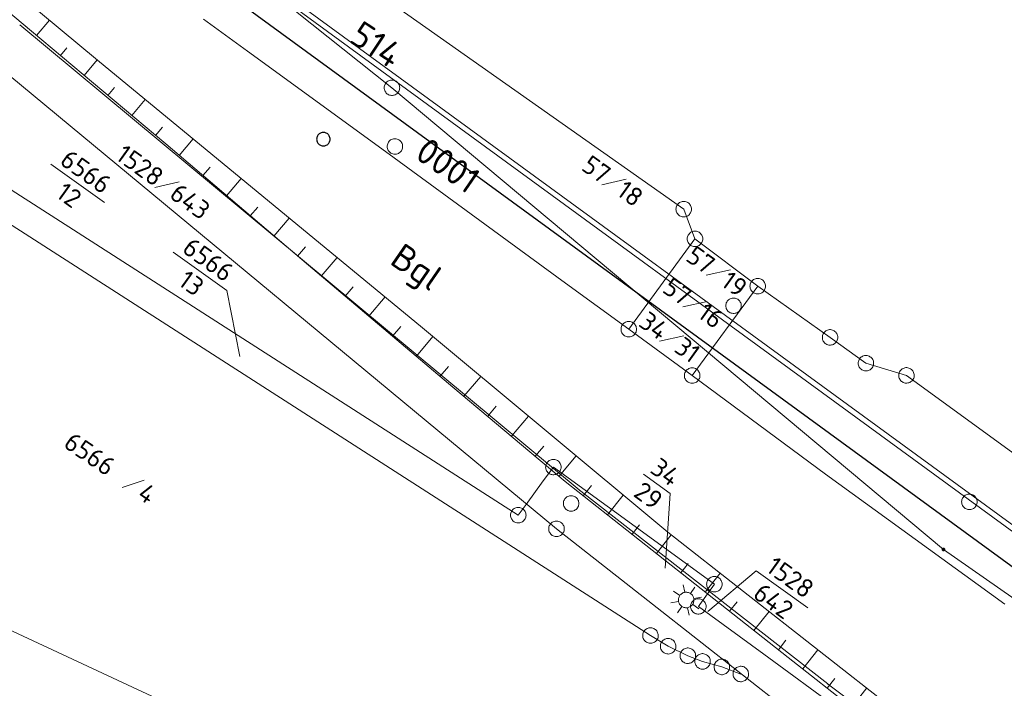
# Model space of a CAD drawing. Header units: metres. Extents: x 3425540 to 3446143, y 5432760 to 5444637.
# Tile 681 of 717: x 3444703 to 3444798, y 5435999 to 5436063. Entities that reach past the tile are written whole.
import ezdxf
from ezdxf.enums import TextEntityAlignment as Align

# ---------------------------------------------------------------- set-up
doc = ezdxf.new("R2010")
doc.units = ezdxf.units.M
for name, color, linetype, lineweight in [('B_Bestand', 9, 'Continuous', 18), ('B_Böschung', 9, 'Continuous', 18), ('B_Flurgrenzen', 9, 'Continuous', 18), ('B_Gleisachse', 9, 'Continuous', 25), ('B_Kilometrierung', 9, 'Continuous', 25), ('Bestand_Neu_Strecke 3443', 9, 'Continuous', 18)]:
    doc.layers.add(name, color=color, linetype=linetype, lineweight=lineweight)
doc.styles.get("Standard").update_dxf_attribs({"font": 'isocpeur.ttf'})

msp = doc.modelspace()

# ---------------------------------------------------------------- linework, layer by layer
at = {"layer": 'B_Bestand'}
for p, q in [((3444757.335, 5436017.769), (3444703.144, 5436062.839)), ((3444781.159, 5435999.18), (3444757.299, 5436017.799)), ((3444766.858, 5436007.72), (3444766.245, 5436008.142)), ((3444767.351, 5436008.04), (3444767.207, 5436008.769)), ((3444767.915, 5436007.923), (3444768.331, 5436008.526)), ((3444766.741, 5436007.155), (3444766.008, 5436007.028)), ((3444768.236, 5436007.43), (3444768.959, 5436007.564)), ((3444767.051, 5436006.668), (3444766.63, 5436006.055)), ((3444767.626, 5436006.545), (3444767.76, 5436005.822)), ((3444768.112, 5436006.856), (3444768.716, 5436006.44)), ((3444833.677, 5435959.817), (3444781.136, 5435999.197))]:
    msp.add_line(p, q, dxfattribs=at)
msp.add_lwpolyline([(3444768.103, 5436006.868), (3444768.144, 5436006.935), (3444768.178, 5436007.006), (3444768.204, 5436007.08), (3444768.222, 5436007.156), (3444768.233, 5436007.234), (3444768.235, 5436007.313), (3444768.229, 5436007.391), (3444768.214, 5436007.468), (3444768.192, 5436007.543), (3444768.162, 5436007.616), (3444768.125, 5436007.685), (3444768.081, 5436007.75), (3444768.03, 5436007.809), (3444767.973, 5436007.864), (3444767.91, 5436007.911), (3444767.844, 5436007.953), (3444767.773, 5436007.986), (3444767.699, 5436008.013), (3444767.622, 5436008.031), (3444767.545, 5436008.041), (3444767.466, 5436008.044), (3444767.388, 5436008.037), (3444767.311, 5436008.023), (3444767.235, 5436008.001), (3444767.163, 5436007.971), (3444767.094, 5436007.933), (3444767.029, 5436007.889), (3444766.969, 5436007.838), (3444766.915, 5436007.781), (3444766.867, 5436007.719), (3444766.826, 5436007.652), (3444766.792, 5436007.581), (3444766.766, 5436007.507), (3444766.748, 5436007.431), (3444766.737, 5436007.353), (3444766.735, 5436007.275), (3444766.742, 5436007.197), (3444766.756, 5436007.119), (3444766.778, 5436007.044), (3444766.808, 5436006.971), (3444766.845, 5436006.902), (3444766.89, 5436006.838), (3444766.941, 5436006.778), (3444766.998, 5436006.724), (3444767.06, 5436006.676), (3444767.127, 5436006.635), (3444767.198, 5436006.601), (3444767.272, 5436006.575), (3444767.348, 5436006.556), (3444767.426, 5436006.546), (3444767.504, 5436006.544), (3444767.582, 5436006.55), (3444767.66, 5436006.564), (3444767.735, 5436006.586), (3444767.807, 5436006.617), (3444767.877, 5436006.654), (3444767.941, 5436006.698), (3444768.001, 5436006.749), (3444768.055, 5436006.806), (3444768.103, 5436006.868)], dxfattribs=at)
at = {"layer": 'B_Böschung'}
for p, q in [((3444673.22, 5436090.551), (3444710.654, 5436059.431)), ((3444694.093, 5436070.8), (3444704.274, 5436062.213)), ((3444704.766, 5436061.8), (3444706.016, 5436063.287)), ((3444704.274, 5436062.213), (3444717.232, 5436051.328)), ((3444707.063, 5436059.87), (3444707.693, 5436060.62)), ((3444709.36, 5436057.94), (3444710.63, 5436059.451)), ((3444710.654, 5436059.431), (3444742.039, 5436033.562)), ((3444711.657, 5436056.011), (3444712.301, 5436056.777)), ((3444713.954, 5436054.081), (3444715.26, 5436055.635)), ((3444716.252, 5436052.152), (3444716.913, 5436052.939)), ((3444718.542, 5436050.214), (3444719.899, 5436051.811)), ((3444717.232, 5436051.328), (3444731.006, 5436039.612)), ((3444720.827, 5436048.27), (3444721.521, 5436049.086)), ((3444723.112, 5436046.326), (3444724.53, 5436047.994)), ((3444725.397, 5436044.383), (3444726.121, 5436045.234)), ((3444727.682, 5436042.439), (3444729.161, 5436044.177)), ((3444729.968, 5436040.495), (3444730.722, 5436041.382)), ((3444732.258, 5436038.557), (3444733.783, 5436040.367)), ((3444731.006, 5436039.612), (3444744.958, 5436027.857)), ((3444734.552, 5436036.624), (3444735.325, 5436037.542)), ((3444736.846, 5436034.691), (3444738.413, 5436036.551)), ((3444739.14, 5436032.758), (3444739.934, 5436033.701)), ((3444742.039, 5436033.562), (3444765.701, 5436013.833)), ((3444741.435, 5436030.825), (3444743.038, 5436032.729)), ((3444743.729, 5436028.893), (3444744.536, 5436029.85)), ((3444746.024, 5436026.961), (3444747.645, 5436028.888)), ((3444744.958, 5436027.857), (3444755.805, 5436018.737)), ((3444748.321, 5436025.03), (3444749.136, 5436025.998)), ((3444750.617, 5436023.099), (3444752.254, 5436025.045)), ((3444752.913, 5436021.168), (3444753.736, 5436022.146)), ((3444755.21, 5436019.238), (3444756.862, 5436021.203)), ((3444755.805, 5436018.737), (3444777.34, 5436001.729)), ((3444757.549, 5436017.36), (3444758.331, 5436018.343)), ((3444759.903, 5436015.5), (3444761.412, 5436017.409)), ((3444762.257, 5436013.641), (3444762.987, 5436014.564)), ((3444764.612, 5436011.782), (3444766.029, 5436013.576)), ((3444765.701, 5436013.833), (3444790.455, 5435994.463)), ((3444766.966, 5436009.922), (3444767.679, 5436010.825)), ((3444769.32, 5436008.063), (3444770.754, 5436009.879)), ((3444771.675, 5436006.203), (3444772.396, 5436007.117)), ((3444774.029, 5436004.344), (3444775.48, 5436006.181)), ((3444776.383, 5436002.485), (3444777.113, 5436003.408)), ((3444778.743, 5436000.633), (3444780.197, 5436002.491)), ((3444777.34, 5436001.729), (3444794.109, 5435988.617)), ((3444781.106, 5435998.785), (3444781.832, 5435999.714)), ((3444783.469, 5435996.937), (3444784.921, 5435998.794))]:
    msp.add_line(p, q, dxfattribs=at)
at = {"layer": 'B_Flurgrenzen'}
for p, q in [((3444611.692, 5436158.243), (3444739.075, 5436056.756)), ((3444767.246, 5436045.035), (3444720.519, 5436077.966)), ((3444686.908, 5436070.569), (3444754.963, 5436014.166)), ((3444720.871, 5436063.369), (3444725.144, 5436060.287)), ((3444725.144, 5436060.287), (3444738.445, 5436050.584)), ((3444739.075, 5436056.756), (3444792.323, 5436012.166)), ((3444764.035, 5436003.857), (3444686.626, 5436053.567)), ((3444694.179, 5436052.106), (3444751.27, 5436015.487)), ((3444738.445, 5436050.584), (3444755.83, 5436037.873)), ((3444706.131, 5436049.38), (3444711.314, 5436045.664)), ((3444759.342, 5436047.395), (3444761.692, 5436047.926)), ((3444716.177, 5436047.124), (3444718.526, 5436047.655)), ((3444768.332, 5436042.164), (3444767.246, 5436045.035)), ((3444761.942, 5436033.437), (3444768.332, 5436042.164)), ((3444768.332, 5436042.164), (3444774.39, 5436037.597)), ((3444717.946, 5436040.881), (3444723.129, 5436037.165)), ((3444769.412, 5436038.648), (3444771.762, 5436039.179)), ((3444755.83, 5436037.873), (3444761.942, 5436033.437)), ((3444774.39, 5436037.597), (3444768.062, 5436028.962)), ((3444774.39, 5436037.597), (3444781.378, 5436032.652)), ((3444723.129, 5436037.165), (3444724.387, 5436030.79)), ((3444767.16, 5436035.598), (3444769.509, 5436036.13)), ((3444768.062, 5436028.962), (3444761.942, 5436033.437)), ((3444764.908, 5436032.284), (3444767.258, 5436032.815)), ((3444781.378, 5436032.652), (3444784.835, 5436030.156)), ((3444784.835, 5436030.156), (3444788.751, 5436028.981)), ((3444768.062, 5436028.962), (3444780.938, 5436019.437)), ((3444788.751, 5436028.981), (3444841.785, 5435990.315)), ((3444753.688, 5436018.792), (3444754.665, 5436020.128)), ((3444754.665, 5436020.128), (3444770.209, 5436008.815)), ((3444763.365, 5436019.439), (3444765.949, 5436017.586)), ((3444780.938, 5436019.437), (3444798.247, 5436006.899)), ((3444713.024, 5436018.155), (3444715.156, 5436018.872)), ((3444752.021, 5436016.514), (3444753.688, 5436018.792)), ((3444765.949, 5436017.586), (3444765.452, 5436010.364)), ((3444751.27, 5436015.487), (3444752.021, 5436016.514)), ((3444754.963, 5436014.166), (3444764.22, 5436006.9)), ((3444792.323, 5436012.166), (3444849.659, 5435971.995)), ((3444689.873, 5436010.117), (3444752.204, 5435981.145)), ((3444774.229, 5436010.119), (3444769.569, 5436006.176)), ((3444774.229, 5436010.119), (3444779.218, 5436006.542)), ((3444770.209, 5436008.815), (3444768.799, 5436006.869)), ((3444764.22, 5436006.9), (3444778.596, 5435995.616)), ((3444768.799, 5436006.869), (3444768.657, 5436006.672)), ((3444768.657, 5436006.672), (3444774.972, 5436002.055)), ((3444765.741, 5436002.826), (3444764.035, 5436003.857)), ((3444767.643, 5436001.913), (3444765.741, 5436002.826)), ((3444769.066, 5436001.362), (3444767.643, 5436001.913)), ((3444770.928, 5436000.828), (3444769.066, 5436001.362)), ((3444774.972, 5436002.055), (3444798.147, 5435985.114)), ((3444772.759, 5436000.145), (3444770.928, 5436000.828))]:
    msp.add_line(p, q, dxfattribs=at)
for points in [[(3444739.825, 5436056.756), (3444739.819, 5436056.85), (3444739.801, 5436056.939), (3444739.772, 5436057.034), (3444739.731, 5436057.116), (3444739.677, 5436057.193), (3444739.618, 5436057.27), (3444739.553, 5436057.335), (3444739.477, 5436057.388), (3444739.394, 5436057.435), (3444739.305, 5436057.465), (3444739.217, 5436057.488), (3444739.122, 5436057.5), (3444739.028, 5436057.5), (3444738.933, 5436057.488), (3444738.845, 5436057.465), (3444738.756, 5436057.435), (3444738.673, 5436057.388), (3444738.597, 5436057.335), (3444738.532, 5436057.27), (3444738.473, 5436057.193), (3444738.419, 5436057.116), (3444738.378, 5436057.034), (3444738.349, 5436056.939), (3444738.331, 5436056.85), (3444738.325, 5436056.756), (3444738.331, 5436056.662), (3444738.349, 5436056.573), (3444738.378, 5436056.478), (3444738.419, 5436056.396), (3444738.473, 5436056.319), (3444738.532, 5436056.242), (3444738.597, 5436056.177), (3444738.673, 5436056.124), (3444738.756, 5436056.077), (3444738.845, 5436056.047), (3444738.933, 5436056.024), (3444739.028, 5436056.012), (3444739.122, 5436056.012), (3444739.217, 5436056.024), (3444739.305, 5436056.047), (3444739.394, 5436056.077), (3444739.477, 5436056.124), (3444739.553, 5436056.177), (3444739.618, 5436056.242), (3444739.677, 5436056.319), (3444739.731, 5436056.396), (3444739.772, 5436056.478), (3444739.801, 5436056.573), (3444739.819, 5436056.662), (3444739.825, 5436056.756)], [(3444739.985, 5436050.663), (3444740.034, 5436050.744), (3444740.069, 5436050.827), (3444740.098, 5436050.922), (3444740.111, 5436051.013), (3444740.111, 5436051.107), (3444740.106, 5436051.204), (3444740.089, 5436051.294), (3444740.056, 5436051.381), (3444740.015, 5436051.467), (3444739.959, 5436051.542), (3444739.899, 5436051.611), (3444739.828, 5436051.675), (3444739.75, 5436051.728), (3444739.666, 5436051.772), (3444739.579, 5436051.803), (3444739.489, 5436051.829), (3444739.395, 5436051.837), (3444739.301, 5436051.836), (3444739.211, 5436051.82), (3444739.119, 5436051.79), (3444739.031, 5436051.757), (3444738.95, 5436051.712), (3444738.873, 5436051.651), (3444738.808, 5436051.588), (3444738.749, 5436051.514), (3444738.701, 5436051.433), (3444738.665, 5436051.35), (3444738.636, 5436051.255), (3444738.623, 5436051.163), (3444738.623, 5436051.07), (3444738.628, 5436050.973), (3444738.645, 5436050.883), (3444738.678, 5436050.796), (3444738.719, 5436050.71), (3444738.775, 5436050.635), (3444738.835, 5436050.566), (3444738.906, 5436050.502), (3444738.984, 5436050.449), (3444739.069, 5436050.405), (3444739.155, 5436050.374), (3444739.245, 5436050.348), (3444739.339, 5436050.34), (3444739.433, 5436050.341), (3444739.523, 5436050.357), (3444739.615, 5436050.387), (3444739.703, 5436050.42), (3444739.784, 5436050.465), (3444739.862, 5436050.526), (3444739.926, 5436050.589), (3444739.985, 5436050.663)], [(3444767.996, 5436045.035), (3444767.99, 5436045.129), (3444767.972, 5436045.218), (3444767.943, 5436045.313), (3444767.902, 5436045.395), (3444767.848, 5436045.472), (3444767.789, 5436045.549), (3444767.724, 5436045.614), (3444767.648, 5436045.667), (3444767.565, 5436045.714), (3444767.476, 5436045.744), (3444767.388, 5436045.767), (3444767.293, 5436045.779), (3444767.199, 5436045.779), (3444767.104, 5436045.767), (3444767.016, 5436045.744), (3444766.927, 5436045.714), (3444766.844, 5436045.667), (3444766.768, 5436045.614), (3444766.703, 5436045.549), (3444766.644, 5436045.472), (3444766.59, 5436045.395), (3444766.549, 5436045.313), (3444766.52, 5436045.218), (3444766.502, 5436045.129), (3444766.496, 5436045.035), (3444766.502, 5436044.941), (3444766.52, 5436044.852), (3444766.549, 5436044.757), (3444766.59, 5436044.675), (3444766.644, 5436044.598), (3444766.703, 5436044.521), (3444766.768, 5436044.456), (3444766.844, 5436044.403), (3444766.927, 5436044.356), (3444767.016, 5436044.326), (3444767.104, 5436044.303), (3444767.199, 5436044.291), (3444767.293, 5436044.291), (3444767.388, 5436044.303), (3444767.476, 5436044.326), (3444767.565, 5436044.356), (3444767.648, 5436044.403), (3444767.724, 5436044.456), (3444767.789, 5436044.521), (3444767.848, 5436044.598), (3444767.902, 5436044.675), (3444767.943, 5436044.757), (3444767.972, 5436044.852), (3444767.99, 5436044.941), (3444767.996, 5436045.035)], [(3444769.082, 5436042.164), (3444769.076, 5436042.258), (3444769.058, 5436042.347), (3444769.029, 5436042.442), (3444768.988, 5436042.524), (3444768.934, 5436042.601), (3444768.875, 5436042.678), (3444768.81, 5436042.743), (3444768.734, 5436042.796), (3444768.651, 5436042.843), (3444768.562, 5436042.873), (3444768.474, 5436042.896), (3444768.379, 5436042.908), (3444768.285, 5436042.908), (3444768.19, 5436042.896), (3444768.102, 5436042.873), (3444768.013, 5436042.843), (3444767.93, 5436042.796), (3444767.854, 5436042.743), (3444767.789, 5436042.678), (3444767.73, 5436042.601), (3444767.676, 5436042.524), (3444767.635, 5436042.442), (3444767.606, 5436042.347), (3444767.588, 5436042.258), (3444767.582, 5436042.164), (3444767.588, 5436042.07), (3444767.606, 5436041.981), (3444767.635, 5436041.886), (3444767.676, 5436041.804), (3444767.73, 5436041.727), (3444767.789, 5436041.65), (3444767.854, 5436041.585), (3444767.93, 5436041.532), (3444768.013, 5436041.485), (3444768.102, 5436041.455), (3444768.19, 5436041.432), (3444768.285, 5436041.42), (3444768.379, 5436041.42), (3444768.474, 5436041.432), (3444768.562, 5436041.455), (3444768.651, 5436041.485), (3444768.734, 5436041.532), (3444768.81, 5436041.585), (3444768.875, 5436041.65), (3444768.934, 5436041.727), (3444768.988, 5436041.804), (3444769.029, 5436041.886), (3444769.058, 5436041.981), (3444769.076, 5436042.07), (3444769.082, 5436042.164)], [(3444775.14, 5436037.597), (3444775.134, 5436037.691), (3444775.116, 5436037.78), (3444775.087, 5436037.875), (3444775.046, 5436037.957), (3444774.992, 5436038.034), (3444774.933, 5436038.111), (3444774.868, 5436038.176), (3444774.792, 5436038.229), (3444774.709, 5436038.276), (3444774.62, 5436038.306), (3444774.532, 5436038.329), (3444774.437, 5436038.341), (3444774.343, 5436038.341), (3444774.248, 5436038.329), (3444774.16, 5436038.306), (3444774.071, 5436038.276), (3444773.988, 5436038.229), (3444773.912, 5436038.176), (3444773.847, 5436038.111), (3444773.788, 5436038.034), (3444773.734, 5436037.957), (3444773.693, 5436037.875), (3444773.664, 5436037.78), (3444773.646, 5436037.691), (3444773.64, 5436037.597), (3444773.646, 5436037.503), (3444773.664, 5436037.414), (3444773.693, 5436037.319), (3444773.734, 5436037.237), (3444773.788, 5436037.16), (3444773.847, 5436037.083), (3444773.912, 5436037.018), (3444773.988, 5436036.965), (3444774.071, 5436036.918), (3444774.16, 5436036.888), (3444774.248, 5436036.865), (3444774.343, 5436036.853), (3444774.437, 5436036.853), (3444774.532, 5436036.865), (3444774.62, 5436036.888), (3444774.709, 5436036.918), (3444774.792, 5436036.965), (3444774.868, 5436037.018), (3444774.933, 5436037.083), (3444774.992, 5436037.16), (3444775.046, 5436037.237), (3444775.087, 5436037.319), (3444775.116, 5436037.414), (3444775.134, 5436037.503), (3444775.14, 5436037.597)], [(3444772.805, 5436035.707), (3444772.799, 5436035.801), (3444772.781, 5436035.89), (3444772.752, 5436035.985), (3444772.711, 5436036.067), (3444772.657, 5436036.144), (3444772.598, 5436036.221), (3444772.533, 5436036.286), (3444772.457, 5436036.339), (3444772.374, 5436036.386), (3444772.285, 5436036.416), (3444772.197, 5436036.439), (3444772.102, 5436036.451), (3444772.008, 5436036.451), (3444771.913, 5436036.439), (3444771.825, 5436036.416), (3444771.736, 5436036.386), (3444771.653, 5436036.339), (3444771.577, 5436036.286), (3444771.512, 5436036.221), (3444771.453, 5436036.144), (3444771.399, 5436036.067), (3444771.358, 5436035.985), (3444771.329, 5436035.89), (3444771.311, 5436035.801), (3444771.305, 5436035.707), (3444771.311, 5436035.613), (3444771.329, 5436035.524), (3444771.358, 5436035.429), (3444771.399, 5436035.347), (3444771.453, 5436035.27), (3444771.512, 5436035.193), (3444771.577, 5436035.128), (3444771.653, 5436035.075), (3444771.736, 5436035.028), (3444771.825, 5436034.998), (3444771.913, 5436034.975), (3444772.008, 5436034.963), (3444772.102, 5436034.963), (3444772.197, 5436034.975), (3444772.285, 5436034.998), (3444772.374, 5436035.028), (3444772.457, 5436035.075), (3444772.533, 5436035.128), (3444772.598, 5436035.193), (3444772.657, 5436035.27), (3444772.711, 5436035.347), (3444772.752, 5436035.429), (3444772.781, 5436035.524), (3444772.799, 5436035.613), (3444772.805, 5436035.707)], [(3444762.692, 5436033.437), (3444762.686, 5436033.531), (3444762.668, 5436033.62), (3444762.639, 5436033.715), (3444762.598, 5436033.797), (3444762.544, 5436033.874), (3444762.485, 5436033.951), (3444762.42, 5436034.016), (3444762.344, 5436034.069), (3444762.261, 5436034.116), (3444762.172, 5436034.146), (3444762.084, 5436034.169), (3444761.989, 5436034.181), (3444761.895, 5436034.181), (3444761.8, 5436034.169), (3444761.712, 5436034.146), (3444761.623, 5436034.116), (3444761.54, 5436034.069), (3444761.464, 5436034.016), (3444761.399, 5436033.951), (3444761.34, 5436033.874), (3444761.286, 5436033.797), (3444761.245, 5436033.715), (3444761.216, 5436033.62), (3444761.198, 5436033.531), (3444761.192, 5436033.437), (3444761.198, 5436033.343), (3444761.216, 5436033.254), (3444761.245, 5436033.159), (3444761.286, 5436033.077), (3444761.34, 5436033), (3444761.399, 5436032.923), (3444761.464, 5436032.858), (3444761.54, 5436032.805), (3444761.623, 5436032.758), (3444761.712, 5436032.728), (3444761.8, 5436032.705), (3444761.895, 5436032.693), (3444761.989, 5436032.693), (3444762.084, 5436032.705), (3444762.172, 5436032.728), (3444762.261, 5436032.758), (3444762.344, 5436032.805), (3444762.42, 5436032.858), (3444762.485, 5436032.923), (3444762.544, 5436033), (3444762.598, 5436033.077), (3444762.639, 5436033.159), (3444762.668, 5436033.254), (3444762.686, 5436033.343), (3444762.692, 5436033.437)], [(3444781.987, 5436032.215), (3444782.037, 5436032.295), (3444782.075, 5436032.377), (3444782.106, 5436032.471), (3444782.12, 5436032.562), (3444782.122, 5436032.656), (3444782.118, 5436032.753), (3444782.103, 5436032.843), (3444782.072, 5436032.931), (3444782.032, 5436033.018), (3444781.978, 5436033.093), (3444781.919, 5436033.164), (3444781.849, 5436033.229), (3444781.773, 5436033.284), (3444781.689, 5436033.329), (3444781.603, 5436033.362), (3444781.514, 5436033.389), (3444781.419, 5436033.399), (3444781.326, 5436033.401), (3444781.235, 5436033.386), (3444781.143, 5436033.358), (3444781.055, 5436033.326), (3444780.973, 5436033.283), (3444780.894, 5436033.224), (3444780.828, 5436033.162), (3444780.768, 5436033.089), (3444780.718, 5436033.008), (3444780.681, 5436032.926), (3444780.649, 5436032.832), (3444780.635, 5436032.741), (3444780.633, 5436032.647), (3444780.637, 5436032.551), (3444780.652, 5436032.46), (3444780.683, 5436032.372), (3444780.723, 5436032.285), (3444780.777, 5436032.21), (3444780.836, 5436032.139), (3444780.906, 5436032.074), (3444780.982, 5436032.019), (3444781.066, 5436031.974), (3444781.152, 5436031.941), (3444781.241, 5436031.914), (3444781.336, 5436031.904), (3444781.429, 5436031.902), (3444781.52, 5436031.917), (3444781.612, 5436031.945), (3444781.7, 5436031.977), (3444781.782, 5436032.02), (3444781.861, 5436032.08), (3444781.927, 5436032.141), (3444781.987, 5436032.215)], [(3444785.444, 5436029.719), (3444785.494, 5436029.799), (3444785.532, 5436029.881), (3444785.563, 5436029.975), (3444785.577, 5436030.066), (3444785.579, 5436030.16), (3444785.575, 5436030.257), (3444785.56, 5436030.347), (3444785.529, 5436030.435), (3444785.489, 5436030.522), (3444785.435, 5436030.597), (3444785.376, 5436030.668), (3444785.306, 5436030.733), (3444785.23, 5436030.788), (3444785.146, 5436030.833), (3444785.06, 5436030.866), (3444784.971, 5436030.893), (3444784.876, 5436030.903), (3444784.783, 5436030.905), (3444784.692, 5436030.89), (3444784.6, 5436030.862), (3444784.512, 5436030.83), (3444784.43, 5436030.787), (3444784.351, 5436030.728), (3444784.285, 5436030.666), (3444784.225, 5436030.593), (3444784.175, 5436030.512), (3444784.138, 5436030.43), (3444784.106, 5436030.336), (3444784.092, 5436030.245), (3444784.09, 5436030.151), (3444784.094, 5436030.055), (3444784.109, 5436029.964), (3444784.14, 5436029.876), (3444784.18, 5436029.789), (3444784.234, 5436029.714), (3444784.293, 5436029.643), (3444784.363, 5436029.578), (3444784.439, 5436029.523), (3444784.523, 5436029.478), (3444784.609, 5436029.445), (3444784.698, 5436029.418), (3444784.793, 5436029.408), (3444784.886, 5436029.406), (3444784.977, 5436029.421), (3444785.069, 5436029.449), (3444785.157, 5436029.481), (3444785.239, 5436029.524), (3444785.318, 5436029.584), (3444785.384, 5436029.645), (3444785.444, 5436029.719)], [(3444789.36, 5436028.544), (3444789.41, 5436028.624), (3444789.448, 5436028.706), (3444789.479, 5436028.8), (3444789.493, 5436028.891), (3444789.495, 5436028.985), (3444789.491, 5436029.082), (3444789.476, 5436029.172), (3444789.445, 5436029.26), (3444789.405, 5436029.347), (3444789.351, 5436029.422), (3444789.292, 5436029.493), (3444789.222, 5436029.558), (3444789.146, 5436029.613), (3444789.062, 5436029.658), (3444788.976, 5436029.691), (3444788.887, 5436029.718), (3444788.792, 5436029.728), (3444788.699, 5436029.73), (3444788.608, 5436029.715), (3444788.516, 5436029.687), (3444788.428, 5436029.655), (3444788.346, 5436029.612), (3444788.267, 5436029.553), (3444788.201, 5436029.491), (3444788.141, 5436029.418), (3444788.091, 5436029.337), (3444788.054, 5436029.255), (3444788.022, 5436029.161), (3444788.008, 5436029.07), (3444788.006, 5436028.976), (3444788.01, 5436028.88), (3444788.025, 5436028.789), (3444788.056, 5436028.701), (3444788.096, 5436028.614), (3444788.15, 5436028.539), (3444788.209, 5436028.468), (3444788.279, 5436028.403), (3444788.355, 5436028.348), (3444788.439, 5436028.303), (3444788.525, 5436028.27), (3444788.614, 5436028.243), (3444788.709, 5436028.233), (3444788.802, 5436028.231), (3444788.893, 5436028.246), (3444788.985, 5436028.274), (3444789.073, 5436028.306), (3444789.155, 5436028.349), (3444789.234, 5436028.409), (3444789.3, 5436028.47), (3444789.36, 5436028.544)], [(3444768.812, 5436028.962), (3444768.806, 5436029.056), (3444768.788, 5436029.145), (3444768.759, 5436029.24), (3444768.718, 5436029.322), (3444768.664, 5436029.399), (3444768.605, 5436029.476), (3444768.54, 5436029.541), (3444768.464, 5436029.594), (3444768.381, 5436029.641), (3444768.292, 5436029.671), (3444768.204, 5436029.694), (3444768.109, 5436029.706), (3444768.015, 5436029.706), (3444767.92, 5436029.694), (3444767.832, 5436029.671), (3444767.743, 5436029.641), (3444767.66, 5436029.594), (3444767.584, 5436029.541), (3444767.519, 5436029.476), (3444767.46, 5436029.399), (3444767.406, 5436029.322), (3444767.365, 5436029.24), (3444767.336, 5436029.145), (3444767.318, 5436029.056), (3444767.312, 5436028.962), (3444767.318, 5436028.868), (3444767.336, 5436028.779), (3444767.365, 5436028.684), (3444767.406, 5436028.602), (3444767.46, 5436028.525), (3444767.519, 5436028.448), (3444767.584, 5436028.383), (3444767.66, 5436028.33), (3444767.743, 5436028.283), (3444767.832, 5436028.253), (3444767.92, 5436028.23), (3444768.015, 5436028.218), (3444768.109, 5436028.218), (3444768.204, 5436028.23), (3444768.292, 5436028.253), (3444768.381, 5436028.283), (3444768.464, 5436028.33), (3444768.54, 5436028.383), (3444768.605, 5436028.448), (3444768.664, 5436028.525), (3444768.718, 5436028.602), (3444768.759, 5436028.684), (3444768.788, 5436028.779), (3444768.806, 5436028.868), (3444768.812, 5436028.962)], [(3444755.415, 5436020.128), (3444755.409, 5436020.222), (3444755.391, 5436020.311), (3444755.362, 5436020.406), (3444755.321, 5436020.488), (3444755.267, 5436020.565), (3444755.208, 5436020.642), (3444755.143, 5436020.707), (3444755.067, 5436020.76), (3444754.984, 5436020.807), (3444754.895, 5436020.837), (3444754.807, 5436020.86), (3444754.712, 5436020.872), (3444754.618, 5436020.872), (3444754.523, 5436020.86), (3444754.435, 5436020.837), (3444754.346, 5436020.807), (3444754.263, 5436020.76), (3444754.187, 5436020.707), (3444754.122, 5436020.642), (3444754.063, 5436020.565), (3444754.009, 5436020.488), (3444753.968, 5436020.406), (3444753.939, 5436020.311), (3444753.921, 5436020.222), (3444753.915, 5436020.128), (3444753.921, 5436020.034), (3444753.939, 5436019.945), (3444753.968, 5436019.85), (3444754.009, 5436019.768), (3444754.063, 5436019.691), (3444754.122, 5436019.614), (3444754.187, 5436019.549), (3444754.263, 5436019.496), (3444754.346, 5436019.449), (3444754.435, 5436019.419), (3444754.523, 5436019.396), (3444754.618, 5436019.384), (3444754.712, 5436019.384), (3444754.807, 5436019.396), (3444754.895, 5436019.419), (3444754.984, 5436019.449), (3444755.067, 5436019.496), (3444755.143, 5436019.549), (3444755.208, 5436019.614), (3444755.267, 5436019.691), (3444755.321, 5436019.768), (3444755.362, 5436019.85), (3444755.391, 5436019.945), (3444755.409, 5436020.034), (3444755.415, 5436020.128)], [(3444757.126, 5436016.616), (3444757.12, 5436016.71), (3444757.102, 5436016.799), (3444757.073, 5436016.894), (3444757.032, 5436016.976), (3444756.978, 5436017.053), (3444756.919, 5436017.13), (3444756.854, 5436017.195), (3444756.778, 5436017.248), (3444756.695, 5436017.295), (3444756.606, 5436017.325), (3444756.518, 5436017.348), (3444756.423, 5436017.36), (3444756.329, 5436017.36), (3444756.234, 5436017.348), (3444756.146, 5436017.325), (3444756.057, 5436017.295), (3444755.974, 5436017.248), (3444755.898, 5436017.195), (3444755.833, 5436017.13), (3444755.774, 5436017.053), (3444755.72, 5436016.976), (3444755.679, 5436016.894), (3444755.65, 5436016.799), (3444755.632, 5436016.71), (3444755.626, 5436016.616), (3444755.632, 5436016.522), (3444755.65, 5436016.433), (3444755.679, 5436016.338), (3444755.72, 5436016.256), (3444755.774, 5436016.179), (3444755.833, 5436016.102), (3444755.898, 5436016.037), (3444755.974, 5436015.984), (3444756.057, 5436015.937), (3444756.146, 5436015.907), (3444756.234, 5436015.884), (3444756.329, 5436015.872), (3444756.423, 5436015.872), (3444756.518, 5436015.884), (3444756.606, 5436015.907), (3444756.695, 5436015.937), (3444756.778, 5436015.984), (3444756.854, 5436016.037), (3444756.919, 5436016.102), (3444756.978, 5436016.179), (3444757.032, 5436016.256), (3444757.073, 5436016.338), (3444757.102, 5436016.433), (3444757.12, 5436016.522), (3444757.126, 5436016.616)], [(3444795.576, 5436016.767), (3444795.57, 5436016.861), (3444795.552, 5436016.95), (3444795.523, 5436017.045), (3444795.482, 5436017.127), (3444795.428, 5436017.204), (3444795.369, 5436017.281), (3444795.304, 5436017.346), (3444795.228, 5436017.399), (3444795.145, 5436017.446), (3444795.056, 5436017.476), (3444794.968, 5436017.499), (3444794.873, 5436017.511), (3444794.779, 5436017.511), (3444794.684, 5436017.499), (3444794.596, 5436017.476), (3444794.507, 5436017.446), (3444794.424, 5436017.399), (3444794.348, 5436017.346), (3444794.283, 5436017.281), (3444794.224, 5436017.204), (3444794.17, 5436017.127), (3444794.129, 5436017.045), (3444794.1, 5436016.95), (3444794.082, 5436016.861), (3444794.076, 5436016.767), (3444794.082, 5436016.673), (3444794.1, 5436016.584), (3444794.129, 5436016.489), (3444794.17, 5436016.407), (3444794.224, 5436016.33), (3444794.283, 5436016.253), (3444794.348, 5436016.188), (3444794.424, 5436016.135), (3444794.507, 5436016.088), (3444794.596, 5436016.058), (3444794.684, 5436016.035), (3444794.779, 5436016.023), (3444794.873, 5436016.023), (3444794.968, 5436016.035), (3444795.056, 5436016.058), (3444795.145, 5436016.088), (3444795.228, 5436016.135), (3444795.304, 5436016.188), (3444795.369, 5436016.253), (3444795.428, 5436016.33), (3444795.482, 5436016.407), (3444795.523, 5436016.489), (3444795.552, 5436016.584), (3444795.57, 5436016.673), (3444795.576, 5436016.767)], [(3444752.02, 5436015.487), (3444752.014, 5436015.581), (3444751.996, 5436015.67), (3444751.967, 5436015.765), (3444751.926, 5436015.847), (3444751.872, 5436015.924), (3444751.813, 5436016.001), (3444751.748, 5436016.066), (3444751.672, 5436016.119), (3444751.589, 5436016.166), (3444751.5, 5436016.196), (3444751.412, 5436016.219), (3444751.317, 5436016.231), (3444751.223, 5436016.231), (3444751.128, 5436016.219), (3444751.04, 5436016.196), (3444750.951, 5436016.166), (3444750.868, 5436016.119), (3444750.792, 5436016.066), (3444750.727, 5436016.001), (3444750.668, 5436015.924), (3444750.614, 5436015.847), (3444750.573, 5436015.765), (3444750.544, 5436015.67), (3444750.526, 5436015.581), (3444750.52, 5436015.487), (3444750.526, 5436015.393), (3444750.544, 5436015.304), (3444750.573, 5436015.209), (3444750.614, 5436015.127), (3444750.668, 5436015.05), (3444750.727, 5436014.973), (3444750.792, 5436014.908), (3444750.868, 5436014.855), (3444750.951, 5436014.808), (3444751.04, 5436014.778), (3444751.128, 5436014.755), (3444751.223, 5436014.743), (3444751.317, 5436014.743), (3444751.412, 5436014.755), (3444751.5, 5436014.778), (3444751.589, 5436014.808), (3444751.672, 5436014.855), (3444751.748, 5436014.908), (3444751.813, 5436014.973), (3444751.872, 5436015.05), (3444751.926, 5436015.127), (3444751.967, 5436015.209), (3444751.996, 5436015.304), (3444752.014, 5436015.393), (3444752.02, 5436015.487)], [(3444755.713, 5436014.166), (3444755.707, 5436014.26), (3444755.689, 5436014.349), (3444755.66, 5436014.444), (3444755.619, 5436014.526), (3444755.565, 5436014.603), (3444755.506, 5436014.68), (3444755.441, 5436014.745), (3444755.365, 5436014.798), (3444755.282, 5436014.845), (3444755.193, 5436014.875), (3444755.105, 5436014.898), (3444755.01, 5436014.91), (3444754.916, 5436014.91), (3444754.821, 5436014.898), (3444754.733, 5436014.875), (3444754.644, 5436014.845), (3444754.561, 5436014.798), (3444754.485, 5436014.745), (3444754.42, 5436014.68), (3444754.361, 5436014.603), (3444754.307, 5436014.526), (3444754.266, 5436014.444), (3444754.237, 5436014.349), (3444754.219, 5436014.26), (3444754.213, 5436014.166), (3444754.219, 5436014.072), (3444754.237, 5436013.983), (3444754.266, 5436013.888), (3444754.307, 5436013.806), (3444754.361, 5436013.729), (3444754.42, 5436013.652), (3444754.485, 5436013.587), (3444754.561, 5436013.534), (3444754.644, 5436013.487), (3444754.733, 5436013.457), (3444754.821, 5436013.434), (3444754.916, 5436013.422), (3444755.01, 5436013.422), (3444755.105, 5436013.434), (3444755.193, 5436013.457), (3444755.282, 5436013.487), (3444755.365, 5436013.534), (3444755.441, 5436013.587), (3444755.506, 5436013.652), (3444755.565, 5436013.729), (3444755.619, 5436013.806), (3444755.66, 5436013.888), (3444755.689, 5436013.983), (3444755.707, 5436014.072), (3444755.713, 5436014.166)], [(3444792.448, 5436012.166), (3444792.447, 5436012.182), (3444792.444, 5436012.197), (3444792.439, 5436012.212), (3444792.432, 5436012.226), (3444792.424, 5436012.24), (3444792.415, 5436012.252), (3444792.403, 5436012.262), (3444792.39, 5436012.271), (3444792.376, 5436012.279), (3444792.361, 5436012.285), (3444792.347, 5436012.289), (3444792.331, 5436012.291), (3444792.315, 5436012.291), (3444792.299, 5436012.289), (3444792.285, 5436012.285), (3444792.27, 5436012.279), (3444792.256, 5436012.271), (3444792.243, 5436012.262), (3444792.231, 5436012.252), (3444792.222, 5436012.24), (3444792.214, 5436012.226), (3444792.207, 5436012.212), (3444792.202, 5436012.197), (3444792.199, 5436012.182), (3444792.198, 5436012.166), (3444792.199, 5436012.15), (3444792.202, 5436012.135), (3444792.207, 5436012.12), (3444792.214, 5436012.106), (3444792.222, 5436012.092), (3444792.231, 5436012.08), (3444792.243, 5436012.07), (3444792.256, 5436012.061), (3444792.27, 5436012.053), (3444792.285, 5436012.047), (3444792.299, 5436012.043), (3444792.315, 5436012.041), (3444792.331, 5436012.041), (3444792.347, 5436012.043), (3444792.361, 5436012.047), (3444792.376, 5436012.053), (3444792.39, 5436012.061), (3444792.403, 5436012.07), (3444792.415, 5436012.08), (3444792.424, 5436012.092), (3444792.432, 5436012.106), (3444792.439, 5436012.12), (3444792.444, 5436012.135), (3444792.447, 5436012.15), (3444792.448, 5436012.166)], [(3444792.423, 5436012.166), (3444792.422, 5436012.18), (3444792.419, 5436012.194), (3444792.415, 5436012.206), (3444792.409, 5436012.219), (3444792.4, 5436012.231), (3444792.39, 5436012.241), (3444792.379, 5436012.25), (3444792.367, 5436012.257), (3444792.354, 5436012.261), (3444792.341, 5436012.264), (3444792.327, 5436012.266), (3444792.312, 5436012.265), (3444792.298, 5436012.263), (3444792.286, 5436012.26), (3444792.273, 5436012.253), (3444792.261, 5436012.245), (3444792.251, 5436012.236), (3444792.241, 5436012.225), (3444792.234, 5436012.213), (3444792.229, 5436012.2), (3444792.225, 5436012.187), (3444792.223, 5436012.173), (3444792.223, 5436012.159), (3444792.225, 5436012.145), (3444792.229, 5436012.132), (3444792.234, 5436012.119), (3444792.241, 5436012.107), (3444792.251, 5436012.096), (3444792.261, 5436012.087), (3444792.273, 5436012.079), (3444792.286, 5436012.072), (3444792.298, 5436012.069), (3444792.312, 5436012.067), (3444792.327, 5436012.066), (3444792.341, 5436012.068), (3444792.354, 5436012.071), (3444792.367, 5436012.075), (3444792.379, 5436012.082), (3444792.39, 5436012.091), (3444792.4, 5436012.101), (3444792.409, 5436012.113), (3444792.415, 5436012.126), (3444792.419, 5436012.138), (3444792.422, 5436012.152), (3444792.423, 5436012.166)], [(3444792.399, 5436012.166), (3444792.398, 5436012.178), (3444792.395, 5436012.19), (3444792.39, 5436012.201), (3444792.384, 5436012.211), (3444792.375, 5436012.221), (3444792.366, 5436012.228), (3444792.355, 5436012.235), (3444792.344, 5436012.239), (3444792.332, 5436012.241), (3444792.32, 5436012.242), (3444792.308, 5436012.24), (3444792.296, 5436012.237), (3444792.286, 5436012.232), (3444792.275, 5436012.225), (3444792.266, 5436012.216), (3444792.259, 5436012.206), (3444792.253, 5436012.196), (3444792.249, 5436012.184), (3444792.247, 5436012.172), (3444792.247, 5436012.16), (3444792.249, 5436012.148), (3444792.253, 5436012.136), (3444792.259, 5436012.126), (3444792.266, 5436012.116), (3444792.275, 5436012.107), (3444792.285, 5436012.1), (3444792.296, 5436012.095), (3444792.308, 5436012.092), (3444792.32, 5436012.09), (3444792.332, 5436012.091), (3444792.344, 5436012.093), (3444792.355, 5436012.097), (3444792.366, 5436012.104), (3444792.375, 5436012.111), (3444792.384, 5436012.121), (3444792.39, 5436012.131), (3444792.395, 5436012.142), (3444792.398, 5436012.154), (3444792.399, 5436012.166)], [(3444792.374, 5436012.166), (3444792.373, 5436012.176), (3444792.37, 5436012.186), (3444792.365, 5436012.195), (3444792.359, 5436012.202), (3444792.352, 5436012.208), (3444792.343, 5436012.213), (3444792.333, 5436012.216), (3444792.323, 5436012.217), (3444792.313, 5436012.216), (3444792.303, 5436012.213), (3444792.294, 5436012.208), (3444792.287, 5436012.202), (3444792.281, 5436012.195), (3444792.276, 5436012.186), (3444792.273, 5436012.176), (3444792.272, 5436012.166), (3444792.273, 5436012.156), (3444792.276, 5436012.146), (3444792.281, 5436012.137), (3444792.287, 5436012.13), (3444792.294, 5436012.124), (3444792.303, 5436012.119), (3444792.313, 5436012.116), (3444792.323, 5436012.115), (3444792.333, 5436012.116), (3444792.343, 5436012.119), (3444792.352, 5436012.124), (3444792.359, 5436012.13), (3444792.365, 5436012.137), (3444792.37, 5436012.146), (3444792.373, 5436012.156), (3444792.374, 5436012.166)], [(3444792.35, 5436012.166), (3444792.349, 5436012.173), (3444792.346, 5436012.18), (3444792.341, 5436012.186), (3444792.335, 5436012.19), (3444792.328, 5436012.192), (3444792.321, 5436012.193), (3444792.314, 5436012.191), (3444792.307, 5436012.188), (3444792.302, 5436012.183), (3444792.298, 5436012.177), (3444792.296, 5436012.17), (3444792.296, 5436012.162), (3444792.298, 5436012.155), (3444792.302, 5436012.149), (3444792.307, 5436012.144), (3444792.314, 5436012.141), (3444792.321, 5436012.139), (3444792.328, 5436012.14), (3444792.335, 5436012.142), (3444792.341, 5436012.146), (3444792.346, 5436012.152), (3444792.349, 5436012.159), (3444792.35, 5436012.166)], [(3444770.959, 5436008.815), (3444770.953, 5436008.909), (3444770.935, 5436008.998), (3444770.906, 5436009.093), (3444770.865, 5436009.175), (3444770.811, 5436009.252), (3444770.752, 5436009.329), (3444770.687, 5436009.394), (3444770.611, 5436009.447), (3444770.528, 5436009.494), (3444770.439, 5436009.524), (3444770.351, 5436009.547), (3444770.256, 5436009.559), (3444770.162, 5436009.559), (3444770.067, 5436009.547), (3444769.979, 5436009.524), (3444769.89, 5436009.494), (3444769.807, 5436009.447), (3444769.731, 5436009.394), (3444769.666, 5436009.329), (3444769.607, 5436009.252), (3444769.553, 5436009.175), (3444769.512, 5436009.093), (3444769.483, 5436008.998), (3444769.465, 5436008.909), (3444769.459, 5436008.815), (3444769.465, 5436008.721), (3444769.483, 5436008.632), (3444769.512, 5436008.537), (3444769.553, 5436008.455), (3444769.607, 5436008.378), (3444769.666, 5436008.301), (3444769.731, 5436008.236), (3444769.807, 5436008.183), (3444769.89, 5436008.136), (3444769.979, 5436008.106), (3444770.067, 5436008.083), (3444770.162, 5436008.071), (3444770.256, 5436008.071), (3444770.351, 5436008.083), (3444770.439, 5436008.106), (3444770.528, 5436008.136), (3444770.611, 5436008.183), (3444770.687, 5436008.236), (3444770.752, 5436008.301), (3444770.811, 5436008.378), (3444770.865, 5436008.455), (3444770.906, 5436008.537), (3444770.935, 5436008.632), (3444770.953, 5436008.721), (3444770.959, 5436008.815)], [(3444769.407, 5436006.672), (3444769.401, 5436006.766), (3444769.383, 5436006.855), (3444769.354, 5436006.95), (3444769.313, 5436007.032), (3444769.259, 5436007.109), (3444769.2, 5436007.186), (3444769.135, 5436007.251), (3444769.059, 5436007.304), (3444768.976, 5436007.351), (3444768.887, 5436007.381), (3444768.799, 5436007.404), (3444768.704, 5436007.416), (3444768.61, 5436007.416), (3444768.515, 5436007.404), (3444768.427, 5436007.381), (3444768.338, 5436007.351), (3444768.255, 5436007.304), (3444768.179, 5436007.251), (3444768.114, 5436007.186), (3444768.055, 5436007.109), (3444768.001, 5436007.032), (3444767.96, 5436006.95), (3444767.931, 5436006.855), (3444767.913, 5436006.766), (3444767.907, 5436006.672), (3444767.913, 5436006.578), (3444767.931, 5436006.489), (3444767.96, 5436006.394), (3444768.001, 5436006.312), (3444768.055, 5436006.235), (3444768.114, 5436006.158), (3444768.179, 5436006.093), (3444768.255, 5436006.04), (3444768.338, 5436005.993), (3444768.427, 5436005.963), (3444768.515, 5436005.94), (3444768.61, 5436005.928), (3444768.704, 5436005.928), (3444768.799, 5436005.94), (3444768.887, 5436005.963), (3444768.976, 5436005.993), (3444769.059, 5436006.04), (3444769.135, 5436006.093), (3444769.2, 5436006.158), (3444769.259, 5436006.235), (3444769.313, 5436006.312), (3444769.354, 5436006.394), (3444769.383, 5436006.489), (3444769.401, 5436006.578), (3444769.407, 5436006.672)], [(3444764.644, 5436003.42), (3444764.694, 5436003.5), (3444764.732, 5436003.582), (3444764.763, 5436003.676), (3444764.777, 5436003.767), (3444764.779, 5436003.861), (3444764.775, 5436003.958), (3444764.76, 5436004.048), (3444764.729, 5436004.136), (3444764.689, 5436004.223), (3444764.635, 5436004.298), (3444764.576, 5436004.369), (3444764.506, 5436004.434), (3444764.43, 5436004.489), (3444764.346, 5436004.534), (3444764.26, 5436004.567), (3444764.171, 5436004.594), (3444764.076, 5436004.604), (3444763.983, 5436004.606), (3444763.892, 5436004.591), (3444763.8, 5436004.563), (3444763.712, 5436004.531), (3444763.63, 5436004.488), (3444763.551, 5436004.429), (3444763.485, 5436004.367), (3444763.425, 5436004.294), (3444763.375, 5436004.213), (3444763.338, 5436004.131), (3444763.306, 5436004.037), (3444763.292, 5436003.946), (3444763.29, 5436003.852), (3444763.294, 5436003.756), (3444763.309, 5436003.665), (3444763.34, 5436003.577), (3444763.38, 5436003.49), (3444763.434, 5436003.415), (3444763.493, 5436003.344), (3444763.563, 5436003.279), (3444763.639, 5436003.224), (3444763.723, 5436003.179), (3444763.809, 5436003.146), (3444763.898, 5436003.119), (3444763.993, 5436003.109), (3444764.086, 5436003.107), (3444764.177, 5436003.122), (3444764.269, 5436003.15), (3444764.357, 5436003.182), (3444764.439, 5436003.225), (3444764.518, 5436003.285), (3444764.584, 5436003.346), (3444764.644, 5436003.42)], [(3444766.35, 5436002.389), (3444766.4, 5436002.469), (3444766.438, 5436002.551), (3444766.469, 5436002.645), (3444766.483, 5436002.736), (3444766.485, 5436002.83), (3444766.481, 5436002.927), (3444766.466, 5436003.017), (3444766.435, 5436003.105), (3444766.395, 5436003.192), (3444766.341, 5436003.267), (3444766.282, 5436003.338), (3444766.212, 5436003.403), (3444766.136, 5436003.458), (3444766.052, 5436003.503), (3444765.966, 5436003.536), (3444765.877, 5436003.563), (3444765.782, 5436003.573), (3444765.689, 5436003.575), (3444765.598, 5436003.56), (3444765.506, 5436003.532), (3444765.418, 5436003.5), (3444765.336, 5436003.457), (3444765.257, 5436003.398), (3444765.191, 5436003.336), (3444765.131, 5436003.263), (3444765.081, 5436003.182), (3444765.044, 5436003.1), (3444765.012, 5436003.006), (3444764.998, 5436002.915), (3444764.996, 5436002.821), (3444765, 5436002.725), (3444765.015, 5436002.634), (3444765.046, 5436002.546), (3444765.086, 5436002.459), (3444765.14, 5436002.384), (3444765.199, 5436002.313), (3444765.269, 5436002.248), (3444765.345, 5436002.193), (3444765.429, 5436002.148), (3444765.515, 5436002.115), (3444765.604, 5436002.088), (3444765.699, 5436002.078), (3444765.792, 5436002.076), (3444765.883, 5436002.091), (3444765.975, 5436002.119), (3444766.063, 5436002.151), (3444766.145, 5436002.194), (3444766.224, 5436002.254), (3444766.29, 5436002.315), (3444766.35, 5436002.389)], [(3444768.252, 5436001.476), (3444768.302, 5436001.556), (3444768.34, 5436001.638), (3444768.371, 5436001.732), (3444768.385, 5436001.823), (3444768.387, 5436001.917), (3444768.383, 5436002.014), (3444768.368, 5436002.104), (3444768.337, 5436002.192), (3444768.297, 5436002.279), (3444768.243, 5436002.354), (3444768.184, 5436002.425), (3444768.114, 5436002.49), (3444768.038, 5436002.545), (3444767.954, 5436002.59), (3444767.868, 5436002.623), (3444767.779, 5436002.65), (3444767.684, 5436002.66), (3444767.591, 5436002.662), (3444767.5, 5436002.647), (3444767.408, 5436002.619), (3444767.32, 5436002.587), (3444767.238, 5436002.544), (3444767.159, 5436002.485), (3444767.093, 5436002.423), (3444767.033, 5436002.35), (3444766.983, 5436002.269), (3444766.946, 5436002.187), (3444766.914, 5436002.093), (3444766.9, 5436002.002), (3444766.898, 5436001.908), (3444766.902, 5436001.812), (3444766.917, 5436001.721), (3444766.948, 5436001.633), (3444766.988, 5436001.546), (3444767.042, 5436001.471), (3444767.101, 5436001.4), (3444767.171, 5436001.335), (3444767.247, 5436001.28), (3444767.331, 5436001.235), (3444767.417, 5436001.202), (3444767.506, 5436001.175), (3444767.601, 5436001.165), (3444767.694, 5436001.163), (3444767.785, 5436001.178), (3444767.877, 5436001.206), (3444767.965, 5436001.238), (3444768.047, 5436001.281), (3444768.126, 5436001.341), (3444768.192, 5436001.402), (3444768.252, 5436001.476)], [(3444769.675, 5436000.925), (3444769.725, 5436001.005), (3444769.763, 5436001.087), (3444769.794, 5436001.181), (3444769.808, 5436001.272), (3444769.81, 5436001.366), (3444769.806, 5436001.463), (3444769.791, 5436001.553), (3444769.76, 5436001.641), (3444769.72, 5436001.728), (3444769.666, 5436001.803), (3444769.607, 5436001.874), (3444769.537, 5436001.939), (3444769.461, 5436001.994), (3444769.377, 5436002.039), (3444769.291, 5436002.072), (3444769.202, 5436002.099), (3444769.107, 5436002.109), (3444769.014, 5436002.111), (3444768.923, 5436002.096), (3444768.831, 5436002.068), (3444768.743, 5436002.036), (3444768.661, 5436001.993), (3444768.582, 5436001.934), (3444768.516, 5436001.872), (3444768.456, 5436001.799), (3444768.406, 5436001.718), (3444768.369, 5436001.636), (3444768.337, 5436001.542), (3444768.323, 5436001.451), (3444768.321, 5436001.357), (3444768.325, 5436001.261), (3444768.34, 5436001.17), (3444768.371, 5436001.082), (3444768.411, 5436000.995), (3444768.465, 5436000.92), (3444768.524, 5436000.849), (3444768.594, 5436000.784), (3444768.67, 5436000.729), (3444768.754, 5436000.684), (3444768.84, 5436000.651), (3444768.929, 5436000.624), (3444769.024, 5436000.614), (3444769.117, 5436000.612), (3444769.208, 5436000.627), (3444769.3, 5436000.655), (3444769.388, 5436000.687), (3444769.47, 5436000.73), (3444769.549, 5436000.79), (3444769.615, 5436000.851), (3444769.675, 5436000.925)], [(3444771.537, 5436000.391), (3444771.587, 5436000.471), (3444771.625, 5436000.553), (3444771.656, 5436000.647), (3444771.67, 5436000.738), (3444771.672, 5436000.832), (3444771.668, 5436000.929), (3444771.653, 5436001.019), (3444771.622, 5436001.107), (3444771.582, 5436001.194), (3444771.528, 5436001.269), (3444771.469, 5436001.34), (3444771.399, 5436001.405), (3444771.323, 5436001.46), (3444771.239, 5436001.505), (3444771.153, 5436001.538), (3444771.064, 5436001.565), (3444770.969, 5436001.575), (3444770.876, 5436001.577), (3444770.785, 5436001.562), (3444770.693, 5436001.534), (3444770.605, 5436001.502), (3444770.523, 5436001.459), (3444770.444, 5436001.4), (3444770.378, 5436001.338), (3444770.318, 5436001.265), (3444770.268, 5436001.184), (3444770.231, 5436001.102), (3444770.199, 5436001.008), (3444770.185, 5436000.917), (3444770.183, 5436000.823), (3444770.187, 5436000.727), (3444770.202, 5436000.636), (3444770.233, 5436000.548), (3444770.273, 5436000.461), (3444770.327, 5436000.386), (3444770.386, 5436000.315), (3444770.456, 5436000.25), (3444770.532, 5436000.195), (3444770.616, 5436000.15), (3444770.702, 5436000.117), (3444770.791, 5436000.09), (3444770.886, 5436000.08), (3444770.979, 5436000.078), (3444771.07, 5436000.093), (3444771.162, 5436000.121), (3444771.25, 5436000.153), (3444771.332, 5436000.196), (3444771.411, 5436000.256), (3444771.477, 5436000.317), (3444771.537, 5436000.391)], [(3444773.368, 5435999.708), (3444773.418, 5435999.788), (3444773.456, 5435999.87), (3444773.487, 5435999.964), (3444773.501, 5436000.055), (3444773.503, 5436000.149), (3444773.499, 5436000.246), (3444773.484, 5436000.336), (3444773.453, 5436000.424), (3444773.413, 5436000.511), (3444773.359, 5436000.586), (3444773.3, 5436000.657), (3444773.23, 5436000.722), (3444773.154, 5436000.777), (3444773.07, 5436000.822), (3444772.984, 5436000.855), (3444772.895, 5436000.882), (3444772.8, 5436000.892), (3444772.707, 5436000.894), (3444772.616, 5436000.879), (3444772.524, 5436000.851), (3444772.436, 5436000.819), (3444772.354, 5436000.776), (3444772.275, 5436000.717), (3444772.209, 5436000.655), (3444772.149, 5436000.582), (3444772.099, 5436000.501), (3444772.062, 5436000.419), (3444772.03, 5436000.325), (3444772.016, 5436000.234), (3444772.014, 5436000.14), (3444772.018, 5436000.044), (3444772.033, 5435999.953), (3444772.064, 5435999.865), (3444772.104, 5435999.778), (3444772.158, 5435999.703), (3444772.217, 5435999.632), (3444772.287, 5435999.567), (3444772.363, 5435999.512), (3444772.447, 5435999.467), (3444772.533, 5435999.434), (3444772.622, 5435999.407), (3444772.717, 5435999.397), (3444772.81, 5435999.395), (3444772.901, 5435999.41), (3444772.993, 5435999.438), (3444773.081, 5435999.47), (3444773.163, 5435999.513), (3444773.242, 5435999.573), (3444773.308, 5435999.634), (3444773.368, 5435999.708)]]:
    msp.add_lwpolyline(points, dxfattribs=at)
at = {"layer": 'B_Gleisachse'}
msp.add_line((3444716.867, 5436070.473), (3444820.613, 5435994.702), dxfattribs=at)
at = {"layer": 'B_Kilometrierung'}
msp.add_lwpolyline([(3444733.109, 5436051.788), (3444733.104, 5436051.87), (3444733.089, 5436051.952), (3444733.063, 5436052.029), (3444733.027, 5436052.1), (3444732.986, 5436052.172), (3444732.935, 5436052.233), (3444732.874, 5436052.29), (3444732.807, 5436052.336), (3444732.735, 5436052.377), (3444732.659, 5436052.407), (3444732.582, 5436052.428), (3444732.5, 5436052.438), (3444732.418, 5436052.438), (3444732.336, 5436052.428), (3444732.259, 5436052.407), (3444732.183, 5436052.377), (3444732.111, 5436052.336), (3444732.044, 5436052.29), (3444731.983, 5436052.233), (3444731.932, 5436052.172), (3444731.891, 5436052.1), (3444731.855, 5436052.029), (3444731.829, 5436051.952), (3444731.814, 5436051.87), (3444731.809, 5436051.788), (3444731.814, 5436051.706), (3444731.829, 5436051.624), (3444731.855, 5436051.547), (3444731.891, 5436051.476), (3444731.932, 5436051.404), (3444731.983, 5436051.343), (3444732.044, 5436051.286), (3444732.111, 5436051.24), (3444732.183, 5436051.199), (3444732.259, 5436051.169), (3444732.336, 5436051.148), (3444732.418, 5436051.138), (3444732.5, 5436051.138), (3444732.582, 5436051.148), (3444732.659, 5436051.169), (3444732.735, 5436051.199), (3444732.807, 5436051.24), (3444732.874, 5436051.286), (3444732.935, 5436051.343), (3444732.986, 5436051.404), (3444733.027, 5436051.476), (3444733.063, 5436051.547), (3444733.089, 5436051.624), (3444733.104, 5436051.706), (3444733.109, 5436051.788)], dxfattribs=at)
at = {"layer": 'Bestand_Neu_Strecke 3443'}
for p, q in [((3444718.489, 5436072.694), (3444822.235, 5435996.923)), ((3444718.784, 5436073.098), (3444822.53, 5435997.327))]:
    msp.add_line(p, q, dxfattribs=at)

# ---------------------------------------------------------------- texts
at = {"layer": 'B_Bestand'}
for s, rotation, p in [('514', 326.48953, (3444734.82, 5436061.26)), ('0001', 325.4544, (3444741.152, 5436050.039))]:
    msp.add_text(s, height=2.5, rotation=rotation, dxfattribs=at).set_placement(p)
msp.add_text('Bgl', height=2.5, rotation=325.45432, dxfattribs=at).set_placement((3444741.277, 5436039.142), align=Align.MIDDLE)
at = {"layer": 'B_Flurgrenzen'}
for s, p in [('6566', (3444709.014, 5436047.929)), ('6566', (3444720.828, 5436039.43)), ('34', (3444764.948, 5436018.919)), ('1528', (3444777.015, 5436008.739))]:
    msp.add_text(s, height=1.8, rotation=324.36227, dxfattribs=at).set_placement(p, align=Align.CENTER)
for s, p in [('1528', (3444716.701, 5436047.857)), ('57', (3444759.868, 5436048.128)), ('57', (3444769.938, 5436039.381)), ('57', (3444767.686, 5436036.332)), ('34', (3444765.433, 5436033.016))]:
    msp.add_text(s, height=1.8, rotation=324.36227, dxfattribs=at).set_placement(p, align=Align.MIDDLE_RIGHT)
for s, p in [('12', (3444708.432, 5436047.117)), ('13', (3444720.246, 5436038.618)), ('29', (3444764.366, 5436018.106)), ('642', (3444776.432, 5436007.925))]:
    msp.add_text(s, height=1.8, rotation=324.36227, dxfattribs=at).set_placement(p, align=Align.TOP_CENTER)
for s, p in [('643', (3444718.001, 5436046.924)), ('18', (3444761.167, 5436047.195)), ('19', (3444771.237, 5436038.448)), ('16', (3444768.984, 5436035.399)), ('31', (3444766.733, 5436032.084))]:
    msp.add_text(s, height=1.8, rotation=324.36227, dxfattribs=at).set_placement(p, align=Align.MIDDLE_LEFT)
for s, p in [('6566', (3444707.249, 5436022.131)), ('4', (3444714.383, 5436017.22))]:
    msp.add_text(s, height=1.8, rotation=325.45427, dxfattribs=at).set_placement(p)

doc.saveas('drawing.dxf')
